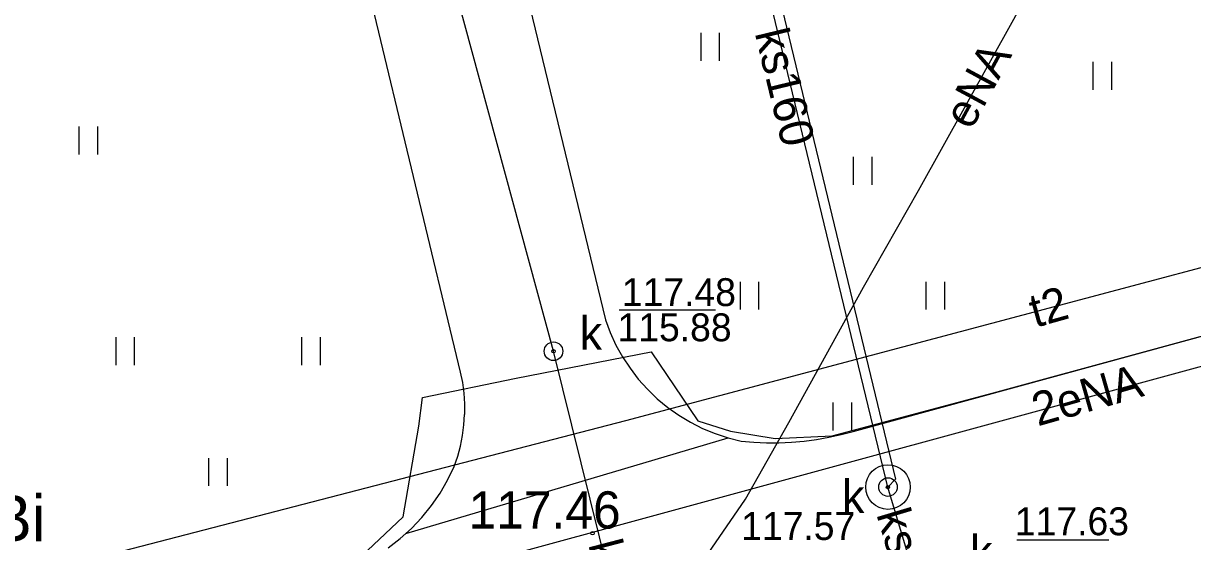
# Model space of a CAD drawing. Extents: x 6434771 to 6436222, y 5663454 to 5664782.
# Drawn here: x 6435350.66 to 6435382.1, y 5664009.43 to 5664023.38 of the extents above; entities that cross this region are included whole.
import ezdxf

# ---------------------------------------------------------------- set-up
doc = ezdxf.new("R2010")
doc.units = 0
for name, color, linetype in [('Warstwa 12', 7, 'Continuous'), ('Warstwa 13', 7, 'Continuous'), ('Warstwa 14', 7, 'Continuous'), ('Warstwa 15', 7, 'Continuous'), ('Warstwa 2', 7, 'Continuous'), ('Warstwa 25', 7, 'Continuous'), ('Warstwa 4', 7, 'Continuous'), ('Warstwa 5', 7, 'Continuous'), ('Warstwa 6', 7, 'Continuous'), ('Warstwa 7', 7, 'Continuous'), ('Warstwa 8', 7, 'Continuous')]:
    doc.layers.add(name, color=color, linetype=linetype)

msp = doc.modelspace()

# ---------------------------------------------------------------- linework, layer by layer
at = {"layer": 'Warstwa 12'}
for points in [[(6435366.177, 5664004.899), (6435370.076, 5664010.574), (6435371.241, 5664012.639), (6435373.25, 5664016.282), (6435374.731, 5664018.884), (6435377.296, 5664023.49), (6435379.675, 5664027.879), (6435381.859, 5664031.83), (6435383.709, 5664035.147)], [(6435409.774, 5664012.614), (6435408.304, 5664014.331), (6435407.724, 5664014.288), (6435407.297, 5664014.573), (6435397.64, 5664020.69), (6435397.222, 5664020.855), (6435396.519, 5664020.573), (6435366.851, 5664012.681), (6435342.945, 5664006.489), (6435342.251, 5664006.168), (6435341.528, 5664005.987), (6435322.43, 5664015.318), (6435309.126, 5664020.108), (6435308.369, 5664020.308), (6435307.798, 5664020.225), (6435304.567, 5664011.943), (6435286.062, 5663977.675), (6435285.778, 5663976.98), (6435285.346, 5663976.354), (6435277.786, 5663962.369)], [(6435322.325, 5663959.479), (6435321.28, 5663959.929), (6435319.19, 5663961.544), (6435316.135, 5663964.461), (6435313.799, 5663967.28), (6435310.485, 5663972.83), (6435309.721, 5663976.569), (6435309.157, 5663982.046), (6435310.123, 5663985.015), (6435314.203, 5663991.626), (6435315.59, 5663993.009), (6435317.8, 5663994.663), (6435320.505, 5663995.9), (6435326.879, 5663997.863), (6435330.255, 5663999.152), (6435336.341, 5664001.289), (6435361.008, 5664008.331), (6435388.132, 5664015.734)], [(6435332.299, 5664001.686), (6435336.036, 5664002.604), (6435343.795, 5664004.686), (6435352.25, 5664006.932), (6435357.787, 5664008.386), (6435359.591, 5664008.89), (6435360.866, 5664010.097), (6435361.289, 5664012.538), (6435361.388, 5664013.314), (6435363.913, 5664013.829), (6435367.543, 5664014.538), (6435368.798, 5664012.679), (6435369.678, 5664012.405), (6435370.879, 5664012.203), (6435372.413, 5664012.282), (6435376.749, 5664013.434), (6435384.903, 5664015.663)]]:
    msp.add_lwpolyline(points, dxfattribs=at)
at = {"layer": 'Warstwa 14'}
for p, q in [((6435369.27, 5664015.658), (6435366.678, 5664015.658)), ((6435377.375, 5664009.479), (6435379.853, 5664009.479))]:
    msp.add_line(p, q, dxfattribs=at)
for centre in [(6435364.914, 5664014.555), (6435373.91, 5664010.9)]:
    msp.add_circle(centre, 0.045, dxfattribs=at)
at = {"layer": 'Warstwa 15'}
msp.add_circle((6435373.91, 5664010.9), 0.6, dxfattribs=at)
at = {"layer": 'Warstwa 25'}
msp.add_circle((6435365.963, 5664009.659), 0.045, dxfattribs=at)
at = {"layer": 'Warstwa 4'}
for centre in [(6435364.914, 5664014.555), (6435373.91, 5664010.9)]:
    msp.add_circle(centre, 0.25, dxfattribs=at)
at = {"layer": 'Warstwa 5'}
for p, q in [((6435358.875, 5664046.149), (6435366.314, 5664015.398)), ((6435355.036, 5664044.645), (6435362.407, 5664013.995)), ((6435368.883, 5664022.369), (6435368.883, 5664023.119)), ((6435369.383, 5664022.369), (6435369.383, 5664023.119)), ((6435379.429, 5664021.593), (6435379.429, 5664022.343)), ((6435379.929, 5664021.593), (6435379.929, 5664022.343)), ((6435352.158, 5664019.851), (6435352.158, 5664020.601)), ((6435352.658, 5664019.851), (6435352.658, 5664020.601)), ((6435372.978, 5664012.397), (6435403.03, 5664020.625)), ((6435372.983, 5664019.032), (6435372.983, 5664019.782)), ((6435373.483, 5664019.032), (6435373.483, 5664019.782)), ((6435369.939, 5664015.675), (6435369.939, 5664016.425)), ((6435370.439, 5664015.675), (6435370.439, 5664016.425)), ((6435374.939, 5664015.675), (6435374.939, 5664016.425)), ((6435375.439, 5664015.675), (6435375.439, 5664016.425)), ((6435366.314, 5664015.398), (6435366.442, 5664015.055)), ((6435366.442, 5664015.055), (6435366.594, 5664014.723)), ((6435353.147, 5664014.181), (6435353.147, 5664014.931)), ((6435353.647, 5664014.181), (6435353.647, 5664014.931)), ((6435358.147, 5664014.181), (6435358.147, 5664014.931)), ((6435358.647, 5664014.181), (6435358.647, 5664014.931)), ((6435366.594, 5664014.723), (6435366.772, 5664014.402)), ((6435366.772, 5664014.402), (6435366.972, 5664014.096)), ((6435366.972, 5664014.096), (6435367.195, 5664013.805)), ((6435362.407, 5664013.995), (6435362.464, 5664013.714)), ((6435367.195, 5664013.805), (6435367.439, 5664013.532)), ((6435362.464, 5664013.714), (6435362.503, 5664013.429)), ((6435367.439, 5664013.532), (6435367.703, 5664013.278)), ((6435362.503, 5664013.429), (6435362.522, 5664013.143)), ((6435362.522, 5664013.143), (6435362.523, 5664012.857)), ((6435367.703, 5664013.278), (6435367.985, 5664013.045)), ((6435372.439, 5664012.425), (6435372.439, 5664013.175)), ((6435372.939, 5664012.425), (6435372.939, 5664013.175)), ((6435362.505, 5664012.571), (6435362.523, 5664012.857)), ((6435367.985, 5664013.045), (6435368.283, 5664012.833)), ((6435368.283, 5664012.833), (6435368.597, 5664012.643)), ((6435362.468, 5664012.286), (6435362.505, 5664012.571)), ((6435368.597, 5664012.643), (6435368.924, 5664012.478)), ((6435362.412, 5664012.005), (6435362.468, 5664012.286)), ((6435368.924, 5664012.478), (6435369.262, 5664012.338)), ((6435369.262, 5664012.338), (6435369.61, 5664012.223)), ((6435369.61, 5664012.223), (6435369.965, 5664012.134)), ((6435371.987, 5664012.182), (6435372.32, 5664012.24)), ((6435372.32, 5664012.24), (6435372.65, 5664012.312)), ((6435372.65, 5664012.312), (6435372.978, 5664012.397)), ((6435362.338, 5664011.728), (6435362.412, 5664012.005)), ((6435369.965, 5664012.134), (6435370.301, 5664012.107)), ((6435370.301, 5664012.107), (6435370.639, 5664012.093)), ((6435370.639, 5664012.093), (6435370.977, 5664012.094)), ((6435370.977, 5664012.094), (6435371.315, 5664012.109)), ((6435371.315, 5664012.109), (6435371.652, 5664012.139)), ((6435371.652, 5664012.139), (6435371.987, 5664012.182)), ((6435355.647, 5664010.931), (6435355.647, 5664011.681)), ((6435356.147, 5664010.931), (6435356.147, 5664011.681)), ((6435362.246, 5664011.457), (6435362.338, 5664011.728)), ((6435362.067, 5664011.09), (6435362.246, 5664011.457)), ((6435361.861, 5664010.737), (6435362.067, 5664011.09)), ((6435361.628, 5664010.402), (6435361.861, 5664010.737)), ((6435361.371, 5664010.085), (6435361.628, 5664010.402)), ((6435361.09, 5664009.789), (6435361.371, 5664010.085)), ((6435360.938, 5664009.652), (6435361.09, 5664009.789)), ((6435360.464, 5664009.265), (6435360.787, 5664009.515)), ((6435360.787, 5664009.515), (6435360.938, 5664009.652))]:
    msp.add_line(p, q, dxfattribs=at)
at = {"layer": 'Warstwa 6'}
for centre in [(6435364.914, 5664014.555), (6435373.91, 5664010.9)]:
    msp.add_circle(centre, 0.045, dxfattribs=at)
at = {"layer": 'Warstwa 7'}
for points in [[(6435364.914, 5664014.555), (6435357.033, 5664043.581), (6435350.263, 5664057.673), (6435362.566, 5664080.216), (6435376.437, 5664104.279), (6435385.959, 5664105.164), (6435404.244, 5664118.774), (6435419.072, 5664130.076), (6435424.534, 5664126.949), (6435442.088, 5664117.237), (6435456.234, 5664108.526), (6435461.909, 5664105.538), (6435468.455, 5664101.919), (6435471.349, 5664107.174)], [(6435373.91, 5664010.9), (6435369.5, 5664029.12)], [(6435369.5, 5664029.12), (6435370.02, 5664028.08), (6435374.11, 5664011.11), (6435373.91, 5664010.9)], [(6435367.879, 5664002.578), (6435364.914, 5664014.555)], [(6435375.81, 5664004.56), (6435373.91, 5664010.9)]]:
    msp.add_lwpolyline(points, dxfattribs=at)
at = {"layer": 'Warstwa 8'}
for p, q in [((6435358.875, 5664046.149), (6435366.314, 5664015.398)), ((6435355.036, 5664044.645), (6435362.407, 5664013.995)), ((6435372.978, 5664012.397), (6435403.03, 5664020.625)), ((6435366.314, 5664015.398), (6435366.442, 5664015.055)), ((6435366.442, 5664015.055), (6435366.594, 5664014.723)), ((6435366.594, 5664014.723), (6435366.772, 5664014.402)), ((6435366.772, 5664014.402), (6435366.972, 5664014.096)), ((6435366.972, 5664014.096), (6435367.195, 5664013.805)), ((6435362.407, 5664013.995), (6435362.464, 5664013.714)), ((6435367.195, 5664013.805), (6435367.439, 5664013.532)), ((6435362.464, 5664013.714), (6435362.503, 5664013.429)), ((6435367.439, 5664013.532), (6435367.703, 5664013.278)), ((6435362.503, 5664013.429), (6435362.522, 5664013.143)), ((6435362.522, 5664013.143), (6435362.523, 5664012.857)), ((6435367.703, 5664013.278), (6435367.985, 5664013.045)), ((6435362.505, 5664012.571), (6435362.523, 5664012.857)), ((6435367.985, 5664013.045), (6435368.283, 5664012.833)), ((6435368.283, 5664012.833), (6435368.597, 5664012.643)), ((6435362.468, 5664012.286), (6435362.505, 5664012.571)), ((6435368.597, 5664012.643), (6435368.924, 5664012.478)), ((6435360.938, 5664009.652), (6435369.61, 5664012.223)), ((6435360.938, 5664009.652), (6435369.61, 5664012.223)), ((6435362.412, 5664012.005), (6435362.468, 5664012.286)), ((6435368.924, 5664012.478), (6435369.262, 5664012.338)), ((6435369.262, 5664012.338), (6435369.61, 5664012.223)), ((6435369.61, 5664012.223), (6435369.965, 5664012.134)), ((6435371.987, 5664012.182), (6435372.32, 5664012.24)), ((6435372.32, 5664012.24), (6435372.65, 5664012.312)), ((6435372.65, 5664012.312), (6435372.978, 5664012.397)), ((6435362.338, 5664011.728), (6435362.412, 5664012.005)), ((6435369.965, 5664012.134), (6435370.301, 5664012.107)), ((6435370.301, 5664012.107), (6435370.639, 5664012.093)), ((6435370.639, 5664012.093), (6435370.977, 5664012.094)), ((6435370.977, 5664012.094), (6435371.315, 5664012.109)), ((6435371.315, 5664012.109), (6435371.652, 5664012.139)), ((6435371.652, 5664012.139), (6435371.987, 5664012.182)), ((6435362.246, 5664011.457), (6435362.338, 5664011.728)), ((6435362.067, 5664011.09), (6435362.246, 5664011.457)), ((6435361.861, 5664010.737), (6435362.067, 5664011.09)), ((6435361.628, 5664010.402), (6435361.861, 5664010.737)), ((6435361.371, 5664010.085), (6435361.628, 5664010.402)), ((6435361.09, 5664009.789), (6435361.371, 5664010.085)), ((6435360.938, 5664009.652), (6435361.09, 5664009.789)), ((6435360.464, 5664009.265), (6435360.787, 5664009.515)), ((6435360.787, 5664009.515), (6435360.938, 5664009.652))]:
    msp.add_line(p, q, dxfattribs=at)

# ---------------------------------------------------------------- texts
at = {"layer": 'Warstwa 13'}
for s, rotation, p in [('eNA', 61.57, (6435376.148, 5664020.48)), ('t2', 15.5902, (6435377.866, 5664015.184)), ('2eNA', 15.9569, (6435377.937, 5664012.531))]:
    msp.add_text(s, height=0.9, rotation=rotation, dxfattribs=at).set_placement(p)
at = {"layer": 'Warstwa 14'}
msp.add_text('115.88', height=0.75, dxfattribs=at).set_placement((6435366.636, 5664014.824))
at = {"layer": 'Warstwa 2'}
msp.add_text('Bi', height=1.25, dxfattribs=at).set_placement((6435349.767, 5664009.437))
at = {"layer": 'Warstwa 25'}
msp.add_text('117.46', height=1, dxfattribs=at).set_placement((6435362.629, 5664009.785))
at = {"layer": 'Warstwa 5'}
for p in [(6435365.617, 5664014.595), (6435372.676, 5664010.2), (6435376.119, 5664008.704)]:
    msp.add_text('k', height=0.9, dxfattribs=at).set_placement(p)
at = {"layer": 'Warstwa 6'}
for s, p in [('117.48', (6435366.753, 5664015.77)), ('117.63', (6435377.324, 5664009.604)), ('117.57', (6435369.962, 5664009.476))]:
    msp.add_text(s, height=0.75, dxfattribs=at).set_placement(p)
at = {"layer": 'Warstwa 7'}
for s, rotation, p in [('ks160', 283.6084, (6435370.324, 5664023.121)), ('ks150', 286.6852, (6435373.593, 5664010.172)), ('ks160', 284.5996, (6435365.844, 5664009.357))]:
    msp.add_text(s, height=0.9, rotation=rotation, dxfattribs=at).set_placement(p)

doc.saveas('drawing.dxf')
